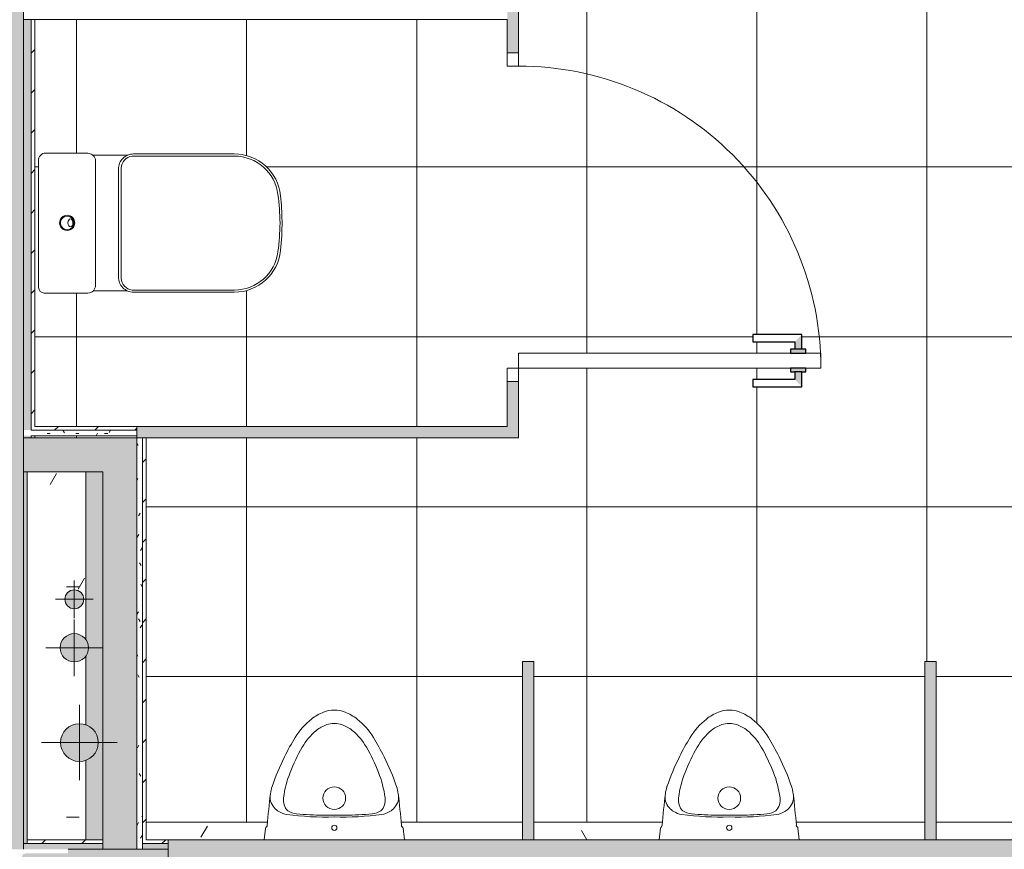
# Model space of a CAD drawing. Header units: millimetres. Extents: x 5980700 to 6194397, y -12939 to 2351883.
# Tile 336 of 587: x 6094251 to 6096857, y -8213 to -6016. Entities that reach past the tile are written whole.
import ezdxf

# ---------------------------------------------------------------- set-up
doc = ezdxf.new("R2010")
doc.units = ezdxf.units.MM
for name, color, linetype, lineweight in [('A-DETL-GENF', 92, 'Continuous', 50), ('A-DOOR', 31, 'Continuous', 9), ('A-DOOR-FRAM', 31, 'Continuous', 18), ('A-DOOR-OPNG', 31, 'Continuous', 9), ('A-FLOR', 192, 'Continuous', 18), ('A-FLOR-PATT', 8, 'Continuous', 18), ('A-GLAZ', 151, 'Continuous', 9), ('A-WALL', 113, 'Continuous', 18), ('A-WALL-PATT', 111, 'Continuous', 25), ('I-WALL', 2, 'Continuous', 18), ('P-PIPE', 3, 'Continuous', 9), ('P-PIPE-CNTR', 3, 'Continuous', 9), ('P-SANR-FIXT', 6, 'Continuous', 9)]:
    doc.layers.add(name, color=color, linetype=linetype, lineweight=lineweight)
pattern_1 = [(45, (0, 0), (-53.033, 53.033), [])]
pattern_2 = [(0, (0, 0), (101.6, 25.4), [8.382, -67.818, 8.382, -67.818, -406.4]), (0, (0, 0), (101.6, 25.4), [-152.4, 8.382, -144.018, 8.382, -67.818, -177.8]), (0, (0, 0), (101.6, 25.4), [-381, 8.382, -42.418, 8.382, -118.618]), (120, (38.1, 12.7), (-72.797045, 75.28818), [8.382, -67.818, 8.382, -67.818, -406.4]), (120, (38.1, 12.7), (-72.797045, 75.28818), [-152.4, 8.382, -144.018, 8.382, -67.818, -177.8]), (120, (38.1, 12.7), (-72.797045, 75.28818), [-381, 8.382, -42.418, 8.382, -118.618]), (240, (50.8, 63.5), (-28.802955, -100.68818), [8.382, -67.818, 8.382, -67.818, -406.4]), (240, (50.8, 63.5), (-28.802955, -100.68818), [-152.4, 8.382, -144.018, 8.382, -67.818, -177.8]), (240, (50.8, 63.5), (-28.802955, -100.68818), [-381, 8.382, -42.418, 8.382, -118.618])]

# ---------------------------------------------------------------- blocks, each defined once
blk = doc.blocks.new('deca_mictorio-com-sifao-integrado_mictorio-medio_m_713 - M_713_17_Branco-3882288-PLANTA DE CAIMENTO DE PISOS - 1 PAV_')
at = {"layer": 'P-SANR-FIXT', "color": 133, "lineweight": 5}
for p, q in [((2818.9, -7879.7), (2817.5, -7879.7)), ((2818.9, -7879.7), (2820.3, -7879.7)), ((2818.9, -8122.3), (2788.9, -8122.3)), ((2818.9, -8122.3), (2848.9, -8122.3)), ((2633.6, -8187.8), (2637.1, -8157.2)), ((3000.7, -8157.2), (3004.2, -8187.8))]:
    blk.add_line(p, q, dxfattribs=at)
for centre, radius in [((2818.9, -8077.3), 30), ((2818.9, -8155.8), 7)]:
    blk.add_circle(centre, radius, dxfattribs=at)
for centre, radius, start, end in [((2874.7, -8014.1), 186.7, 128.4373, 148.4945), ((2837.3, -7967), 126.6, 111.649, 128.4373), ((2817.3, -7916.6), 72.3, 88.7332, 111.649), ((2820.5, -7916.6), 72.3, 68.351, 91.2668), ((2800.5, -7967), 126.6, 51.5627, 68.351), ((2763.1, -8014.1), 186.7, 31.5055, 51.5627), ((2825.8, -7963.8), 85.4, 108.1158, 129.7), ((2817.5, -7938.3), 58.6, 90, 108.1158), ((2820.3, -7938.3), 58.6, 71.8842, 90), ((2811.9, -7963.8), 85.4, 50.3, 71.8842), ((3290.1, -8268.7), 674, 148.4945, 153.474), ((2874.6, -8022.5), 161.7, 129.7, 150.29), ((2763.2, -8022.5), 161.7, 29.71, 50.3), ((2347.6, -8268.7), 674, 26.526, 31.5055), ((3184.2, -8199.1), 518.2, 150.29, 158.5037), ((2453.6, -8199.1), 518.2, 21.4963, 29.71), ((3263.8, -8255.6), 644.6, 153.474, 161.0626), ((2374, -8255.6), 644.6, 18.9374, 26.526), ((2969.9, -8114.7), 287.9, 158.5037, 172.2964), ((2667.9, -8114.7), 287.9, 7.7036, 21.4963), ((2740.8, -8076.1), 91.6, 161.0626, 173.3937), ((2897, -8076.1), 91.6, 6.6063, 18.9374), ((5225.2, -8363.9), 2592.7, 173.3937, 175.2523), ((2690.6, -8074.2), 41.7, 168.0685, 222.3281), ((2727.8, -8082), 43.6, 172.2964, 197.8226), ((2910, -8082), 43.6, 342.1774, 7.7036), ((2947.2, -8074.2), 41.7, 317.6719, 11.9315), ((412.6, -8363.9), 2592.7, 4.7477, 6.6063), ((2706.3, -8059.9), 63, 222.3281, 237.2514), ((2723.3, -8083.4), 38.9, 197.8226, 224.392), ((2914.4, -8083.4), 38.9, 315.608, 342.1774), ((2931.5, -8059.9), 63, 302.7486, 317.6719), ((2699.8, -8070), 51, 237.2514, 262.4073), ((2797.3, -7338.5), 789, 262.4073, 271.5663), ((2723.8, -8067.6), 51.5, 236.7401, 264.2709), ((2788.9, -7418.7), 703.6, 264.2709, 270), ((2840.5, -7338.5), 789, 268.4337, 277.5927), ((2848.9, -7418.7), 703.6, 270, 275.7291), ((2914, -8067.6), 51.5, 275.7291, 303.2599), ((2938, -8070), 51, 277.5927, 302.7486), ((2642.5, -8157.8), 5.44, 127.3133, 173.5121), ((2635.7, -8148.8), 5.82, 307.3133, 355.2523), ((3002.1, -8148.8), 5.82, 184.7477, 232.6867), ((2995.3, -8157.8), 5.44, 6.4879, 52.6867)]:
    blk.add_arc(centre, radius, start, end, dxfattribs=at)
blk = doc.blocks.new('GR-LOU-DECA_BACIA PARA CAIXA ACOPLADA _L210 - P_210_Branco Gelo GE17-3090414-PLANTA DE CAIMENTO DE PISOS - 1 PAV_')
at = {"layer": 'P-SANR-FIXT', "color": 133, "lineweight": 5}
for p, q in [((2055.1, -4214.3), (2161.2, -4214.3)), ((2180.1, -4220), (2272.1, -4220)), ((2036.4, -4570), (2036.4, -4235)), ((2187.1, -4234.9), (2187.1, -4564.7)), ((2167, -4585), (2051.4, -4585)), ((2270.9, -4579.1), (2181.3, -4579.1))]:
    blk.add_line(p, q, dxfattribs=at)
for radius in [20, 18]:
    blk.add_circle((2112, -4399.2), radius, dxfattribs=at)
for centre, radius, start, end in [((2055.1, -4233.1), 18.8, 90, 186), ((2162.9, -4242.5), 28.3, 52.5363, 93.4637), ((2167.1, -4235.2), 20, 0.7307, 49.2693), ((2051.4, -4570), 15, 180, 270), ((2167.1, -4565), 20, 269.7098, 315.3566), ((2166.4, -4564.7), 20.6, 316.1041, 0)]:
    blk.add_arc(centre, radius, start, end, dxfattribs=at)
blk.add_ellipse((2120.6, -4399.2), major_axis=(0, 10.5), ratio=0.616161, dxfattribs=at)
blk = doc.blocks.new('Deca_Shared_Assento_P_210 - AP_215_Branco Gelo GE17-3090418-PLANTA DE CAIMENTO DE PISOS - 1 PAV_')
at = {"layer": 'P-SANR-FIXT', "color": 133, "lineweight": 5}
for p, q in [((2287.6, -4216.7), (2554.1, -4216.7)), ((2283.9, -4222.4), (2554.3, -4222.4)), ((2247.5, -4542.7), (2247.5, -4256.9)), ((2254.6, -4254), (2254.6, -4545.5)), ((2283.9, -4577.1), (2554.3, -4577.1)), ((2554.1, -4582.7), (2287.6, -4582.7))]:
    blk.add_line(p, q, dxfattribs=at)
for centre, radius, start, end in [((2287.5, -4256.7), 40, 89.8872, 180.1517), ((2554.4, -4339.7), 123, 5.8046, 90.118), ((2288.1, -4255.7), 33.6, 97.1899, 177.0351), ((2554, -4339.1), 116.7, 7.4549, 89.8323), ((2002, -4411.4), 673.4, 0.9873, 7.4549), ((1977.5, -4399.7), 703, 0.4219, 5.9145), ((2002, -4388.1), 673.4, 352.5451, 359.0127), ((1977.5, -4399.7), 703, 354.0839, 0.4219), ((2554.4, -4459.7), 123, 269.8735, 354.1863), ((2554, -4460.4), 116.7, 270.1677, 352.5451), ((2287.5, -4542.7), 40, 179.8882, 270.1523), ((2288.1, -4543.8), 33.6, 182.9649, 262.8101)]:
    blk.add_arc(centre, radius, start, end, dxfattribs=at)
blk = doc.blocks.new('FX-ESQ_PORTA_VENEZIANA-1FL_BANHEIROS1 - 80x160cm_82x163cm-1FL-ALU-3_0cmFolha_Maçaneta 01-V100-PLANTA DE CAIMENTO DE PISOS - 1 PAV_')
at = {"layer": 'A-DETL-GENF', "lineweight": 5}
for points in [[(-369, -765), (-330, -765), (-330, -775), (-320, -775), (-320, -735), (-330, -735), (-330, -746), (-350, -746)], [(-280, -774.5), (-280, -775), (-270, -775), (-270, -765), (-231, -765), (-250, -746), (-270, -746), (-270, -735), (-280, -735), (-280, -765)]]:
    blk.add_hatch(color=256, dxfattribs=at).paths.add_polyline_path(points)
at = {"layer": 'A-DETL-GENF', "color": 20, "lineweight": 30}
for p, q in [((-350, -635), (-369, -635)), ((-369, -635), (-369, -765)), ((-350, -746), (-350, -635)), ((-231, -635), (-250, -635)), ((-250, -635), (-250, -746)), ((-231, -765), (-231, -635)), ((-330, -746), (-350, -746)), ((-320, -735), (-330, -735)), ((-330, -735), (-330, -746)), ((-330, -765), (-330, -746)), ((-320, -775), (-320, -735)), ((-270, -735), (-280, -735)), ((-280, -735), (-280, -775)), ((-270, -746), (-270, -735)), ((-270, -765), (-270, -746)), ((-250, -746), (-270, -746)), ((-369, -765), (-330, -765)), ((-330, -765), (-330, -775)), ((-330, -775), (-320, -775)), ((-280, -775), (-270, -775)), ((-270, -765), (-231, -765)), ((-270, -775), (-270, -765))]:
    blk.add_line(p, q, dxfattribs=at)
at = {"layer": 'A-DETL-GENF', "lineweight": 5}
for p, q in [((-350, -635), (-369, -635)), ((-369, -635), (-369, -765)), ((-250, -635), (-250, -746)), ((-270, -735), (-280, -735)), ((-270, -746), (-270, -735)), ((-250, -746), (-270, -746)), ((-369, -765), (-330, -765)), ((-330, -765), (-330, -775)), ((-330, -775), (-320, -775))]:
    blk.add_line(p, q, dxfattribs=at)
at = {"layer": 'A-DOOR', "color": 250, "lineweight": 5}
for p, q in [((-320, -15), (-280, -15)), ((-320, -735), (-320, -15)), ((-280, -15), (-280, -735)), ((-320, -775), (-320, -735)), ((-280, -735), (-280, -775)), ((-320, -815), (-320, -775)), ((-280, -775), (-280, -815)), ((-280, -815), (-320, -815))]:
    blk.add_line(p, q, dxfattribs=at)
at = {"layer": 'A-DOOR', "lineweight": 5}
for p, q in [((-350, -746), (-350, -635)), ((-231, -635), (-250, -635)), ((-231, -765), (-231, -635)), ((-330, -746), (-350, -746)), ((-330, -735), (-330, -775)), ((-320, -735), (-330, -735)), ((-330, -735), (-330, -746)), ((-270, -735), (-270, -775)), ((-280, -775), (-270, -775)), ((-270, -775), (-270, -765)), ((-270, -765), (-231, -765))]:
    blk.add_line(p, q, dxfattribs=at)
at = {"layer": 'A-DOOR-FRAM', "color": 250, "lineweight": 5}
for p, q in [((-320, 15), (-355, 15)), ((-355, 15), (-355, -15)), ((-320, -15), (-320, 15)), ((515, 15), (480, 15)), ((480, 15), (480, -15)), ((515, -15), (515, 15)), ((-355, -15), (-320, -15)), ((480, -15), (515, -15))]:
    blk.add_line(p, q, dxfattribs=at)
at = {"layer": 'A-DOOR-OPNG', "color": 90, "lineweight": 5}
blk.add_arc((-320, -15), 800, 270, 0, dxfattribs=at)
blk = doc.blocks.new('CC_JANELA MAXIM-AR_4 FOLHAS VIDRO - 3_00 x 0_60-4044399-PLANTA DE CAIMENTO DE PISOS - 1 PAV_')
at = {"layer": 'A-GLAZ', "lineweight": 5}
blk.add_hatch(color=251, dxfattribs=at).paths.add_polyline_path([(-1500, 20), (1500, 20), (1500, 80), (-1500, 80), (-1500, 37)])
at = {"layer": 'A-GLAZ', "color": 90, "lineweight": 5}
for p, q in [((-1500, 20), (-1500, 80)), ((-1500, 80), (1500, 80))]:
    blk.add_line(p, q, dxfattribs=at)
blk = doc.blocks.new('BE-PMSa-MOD-ARQ-CONEXAODOFUTURO-EX-000-R_rvt-2-PLANTA DE CAIMENTO DE PISOS - 1 PAV_')
at = {"layer": 'A-FLOR-PATT', "lineweight": 5}
h = blk.add_hatch(dxfattribs=at)
h.set_pattern_fill('FP_2', color=135, style=0, pattern_type=2)
h.set_pattern_definition([(0, (0, 0), (812.8, 203.2), [33.528, -576.072, 33.528, -576.072, -3251.2]), (0, (0, 0), (812.8, 203.2), [-1219.2, 33.528, -1185.672, 33.528, -576.072, -1422.4]), (0, (0, 0), (812.8, 203.2), [-3048, 33.528, -372.872, 33.528, -982.472]), (120, (304.8, 101.6), (-582.3764, 602.3054), [33.528, -576.072, 33.528, -576.072, -3251.2]), (120, (304.8, 101.6), (-582.3764, 602.3054), [-1219.2, 33.528, -1185.672, 33.528, -576.072, -1422.4]), (120, (304.8, 101.6), (-582.3764, 602.3054), [-3048, 33.528, -372.872, 33.528, -982.472]), (240, (406.4, 508), (-230.4236, -805.5054), [33.528, -576.072, 33.528, -576.072, -3251.2]), (240, (406.4, 508), (-230.4236, -805.5054), [-1219.2, 33.528, -1185.672, 33.528, -576.072, -1422.4]), (240, (406.4, 508), (-230.4236, -805.5054), [-3048, 33.528, -372.872, 33.528, -982.472])])
h.paths.add_polyline_path([(8198.4, -8230.8), (8244.6, -8230.8), (8242.9, -8226.7), (8233.4, -8223.5), (8165.9, -8223.5), (8165.9, -8230.8), (8194.8, -8230.8)])
h.paths.add_polyline_path([(8258.1, -8230.8), (8296.8, -8230.8), (8296.8, -8223.5), (8267.4, -8223.5), (8259.9, -8226.7), (8258.4, -8230.3)])
h.paths.add_polyline_path([(8294.9, -8212.8), (8296.8, -8212.8), (8296.8, -8202.8), (8165.9, -8202.8), (8165.9, -8212.8), (8267.4, -8212.8)])
h.paths.add_polyline_path([(-1648.6, -8192.8), (-1636.1, -8192.8), (-1636.1, -8187.8), (-1668.6, -8187.8), (-1668.6, -8192.8), (-1648.6, -8192.8)])
h.paths.add_polyline_path([(5379, -8187.8), (5451.6, -8187.8), (5451.6, -8140.8), (5108.2, -8140.8), (5110.4, -8152.6), (5113.4, -8157.2), (5116.9, -8187.8), (5349, -8187.8)])
h.paths.add_polyline_path([(2553.5, -8187.8), (2633.6, -8187.8), (2637.4, -8156.7), (2641.5, -8149.3), (2641.2, -8140.8), (2321.4, -8140.8), (2321.4, -8187.8), (2459, -8187.8)])
h.paths.add_polyline_path([(3678.7, -8187.8), (3682.5, -8156.7), (3686.6, -8149.3), (3686.3, -8140.8), (3346.4, -8140.8), (3346.4, -8187.8), (3670.7, -8187.8)])
h.paths.add_polyline_path([(4746.3, -8187.8), (4750.1, -8156.7), (4754.2, -8149.3), (4753.9, -8140.8), (4411.6, -8140.8), (4411.6, -8187.8), (4738.3, -8187.8)])
h.paths.add_polyline_path([(2076.4, -8187.8), (2161.4, -8187.8), (2161.4, -7976.7), (2157.4, -7978.4), (2144.4, -7980.1), (2131.5, -7978.4), (2119.4, -7973.4), (2109.1, -7965.4), (2101.1, -7955.1), (2096.1, -7943), (2094.4, -7930.1), (2096.1, -7917.1), (2101.1, -7905.1), (2111.8, -7892.6), (2119.4, -7886.8), (2131.5, -7881.8), (2144.4, -7880.1), (2161.4, -7881.8), (2161.4, -7700.4), (2157.4, -7705.6), (2148.6, -7712), (2140.6, -7715.3), (2130.9, -7716.6), (2121.2, -7715.3), (2111.8, -7711.3), (2104.4, -7705.6), (2098.4, -7697.8), (2094.7, -7688.8), (2093.4, -7679.1), (2094.7, -7669.4), (2098.4, -7660.3), (2104.4, -7652.5), (2112.1, -7646.6), (2121.2, -7642.8), (2130.9, -7641.6), (2140.6, -7642.8), (2149.6, -7646.6), (2157.4, -7652.5), (2161.4, -7657.7), (2161.4, -7212.8), (2006.4, -7212.8), (2006.4, -8187.8)])
h.paths.add_polyline_path([(4381.6, -8187.8), (4381.6, -8140.8), (4040.6, -8140.8), (4042.8, -8152.6), (4045.8, -8157.2), (4049.3, -8187.8), (4320.1, -8187.8)])
h.paths.add_polyline_path([(3004.2, -8187.8), (3316.4, -8187.8), (3316.4, -8140.8), (2995.5, -8140.8), (2997.7, -8152.6), (3000.7, -8157.2)])
h.paths.add_polyline_path([(1896.4, -8187.8), (1896.4, -7212.8), (1746.4, -7212.8), (1746.4, -8187.8)])
h.paths.add_polyline_path([(1820.8, -7980.1), (1807.9, -7978.4), (1795.8, -7973.4), (1785.5, -7965.4), (1777.5, -7955.1), (1772.5, -7943), (1770.8, -7930.1), (1772.5, -7917.1), (1777.5, -7905.1), (1785.5, -7894.7), (1795.8, -7886.8), (1807.9, -7881.8), (1820.8, -7880.1), (1833.8, -7881.8), (1845.8, -7886.8), (1856.2, -7894.7), (1864.1, -7905.1), (1869.1, -7917.1), (1870.8, -7930.1), (1869.1, -7943), (1864.1, -7955.1), (1856.2, -7965.4), (1845.8, -7973.4), (1833.8, -7978.4)])
h.paths.add_polyline_path([(1817.6, -7757.2), (1811.1, -7756.3), (1805.1, -7753.8), (1799.9, -7749.8), (1795.9, -7744.7), (1793.4, -7738.6), (1792.6, -7732.2), (1793.4, -7725.7), (1795.9, -7719.7), (1799.9, -7714.5), (1805.1, -7710.5), (1811.1, -7708), (1817.6, -7707.2), (1824.1, -7708), (1830.1, -7710.5), (1835.3, -7714.5), (1839.2, -7719.7), (1841.7, -7725.7), (1842.6, -7732.2), (1841.7, -7738.6), (1839.2, -7744.7), (1835.3, -7749.8), (1830.1, -7753.8), (1824.1, -7756.3)])
h.paths.add_polyline_path([(2130.9, -7575.8), (2124.5, -7574.9), (2118.4, -7572.4), (2113.3, -7568.5), (2109.3, -7563.3), (2106.8, -7557.3), (2105.9, -7550.8), (2106.8, -7544.3), (2109.3, -7538.3), (2113.3, -7533.1), (2118.4, -7529.1), (2124.5, -7526.6), (2130.9, -7525.8), (2137.4, -7526.6), (2143.4, -7529.1), (2148.6, -7533.1), (2152.6, -7538.3), (2155.1, -7544.3), (2155.9, -7550.8), (2155.1, -7557.3), (2152.6, -7563.3), (2148.6, -7568.5), (2143.4, -7572.4), (2137.4, -7574.9)])
h.paths.add_polyline_path([(8108.4, -3795.3), (8113.4, -3795.3), (8113.4, -3738.2), (8098.4, -3738.2), (8098.4, -3795.3)])
h.paths.add_polyline_path([(-4316.6, -3775.8), (-4296.6, -3775.8), (-4296.6, -3648.5), (-4406.6, -3648.5), (-4406.6, -3637.8), (-4296.6, -3637.8), (-4296.6, -3627.8), (-4416.6, -3627.8), (-4416.6, -3775.8), (-4406.6, -3775.8)])
h.paths.add_polyline_path([(3921.1, -3730.8), (4026.4, -3730.8), (4025.6, -3553.3), (3876.4, -3553.3), (3876.4, -3730.8), (3897.8, -3730.8)])
h.paths.add_polyline_path([(-92.1, -3730.8), (26.4, -3730.8), (26.4, -3568.3), (-123.6, -3568.3), (-123.6, -3730.8), (-96.5, -3730.8)])
h.paths.add_polyline_path([(-43.8, -3669.7), (-56.7, -3668), (-70.6, -3661.6), (-79.1, -3655.1), (-87.1, -3644.7), (-92.1, -3632.7), (-93.8, -3619.7), (-92.1, -3606.8), (-87.1, -3594.7), (-79.1, -3584.4), (-68.8, -3576.4), (-56.7, -3571.4), (-43.8, -3569.7), (-30.8, -3571.4), (-18.8, -3576.4), (-8.4, -3584.4), (-0.5, -3594.7), (4.5, -3606.8), (6.2, -3619.7), (4.5, -3632.7), (-0.5, -3644.7), (-8.4, -3655.1), (-18.8, -3663), (-30.8, -3668)])
h.paths.add_polyline_path([(3946.1, -3669.7), (3933.1, -3668), (3919.3, -3661.6), (3910.7, -3655.1), (3902.8, -3644.7), (3897.8, -3632.7), (3896.1, -3619.7), (3897.8, -3606.8), (3902.8, -3594.7), (3910.7, -3584.4), (3921.1, -3576.4), (3933.1, -3571.4), (3946.1, -3569.7), (3959, -3571.4), (3971.1, -3576.4), (3981.4, -3584.4), (3989.4, -3594.7), (3994.4, -3606.8), (3996.1, -3619.7), (3994.4, -3632.7), (3989.4, -3644.7), (3981.4, -3655.1), (3971.1, -3663), (3959, -3668)])
h.paths.add_polyline_path([(-123.6, -3503.3), (26.4, -3503.3), (26.4, -3473.3), (-123.6, -3473.3)])
h.paths.add_polyline_path([(4026.4, -3488.3), (4025.6, -3473.3), (3876.4, -3473.3), (3876.4, -3488.3), (4025.6, -3488.3)])
h.paths.add_polyline_path([(-4301.6, -1968.8), (-4296.6, -1968.8), (-4296.6, -1958.8), (-4406.6, -1958.8), (-4406.5, -1948.1), (-4296.6, -1948.1), (-4296.6, -1925.8), (-4416.6, -1925.8), (-4416.6, -1968.8), (-4301.8, -1968.8)])
h.paths.add_polyline_path([(8168.4, -1900.8), (8168.4, -1770.8), (8165.9, -1770.8), (8165.9, -1900.8)])
h.paths.add_polyline_path([(-4419.1, -1895.8), (-4419.1, -1893.3), (-4421.6, -1893.3), (-4421.6, -1895.8), (-4419.1, -1895.8)])
h.paths.add_polyline_path([(-4263.9, 107.9), (-4263.6, 107.9), (-4263.8, 110.4), (-4266.1, 110.4), (-4266.1, 107.9)])
h.paths.add_polyline_path([(-1568.6, 115.4), (164.4, 115.4), (164.4, 134.2), (-1658.6, 134.2), (-1658.6, 115.4)])
h.paths.add_polyline_path([(-3335.2, 1809.2), (-3291.1, 1809.2), (-3291.1, 1833.6), (-3541.1, 1833.4), (-3541.1, 1809.2)])
h.paths.add_polyline_path([(4526.8, 4484.2), (4526.8, 4486.7), (4096.8, 4486.7), (4096.8, 4484.2), (4525.5, 4484.2)])
h = blk.add_hatch(dxfattribs=at)
h.set_pattern_fill('FP_146', color=71, style=0, pattern_type=2)
h.set_pattern_definition([(0, (9501.6, 1244.16), (0, 450), []), (90, (9501.6, 1244.16), (-450, 3e-14), [])])
h.paths.add_polyline_path([(2321.4, -8140.8), (2642.2, -8140.8), (2650.6, -8061.1), (2654.1, -8046.4), (2669.3, -8006.5), (2688.3, -7965.4), (2700.7, -7941.8), (2715.5, -7916.5), (2734.9, -7890.3), (2758.6, -7867.8), (2773.9, -7857.4), (2790.6, -7849.3), (2804.5, -7845.4), (2818.9, -7844.3), (2833.3, -7845.4), (2847.9, -7849.7), (2863.8, -7857.4), (2881.2, -7869.8), (2902.8, -7890.3), (2922.9, -7917.6), (2949.5, -7965.4), (2950.7, -7967.7), (2968.5, -8006.5), (2986.3, -8055.9), (2988, -8065.6), (2996.3, -8140.8), (3316.4, -8140.8), (3316.4, -7715.8), (3346.4, -7715.8), (3346.4, -8140.8), (3687.3, -8140.8), (3695.7, -8061.1), (3699.2, -8046.4), (3714.4, -8006.5), (3733.4, -7965.4), (3745.8, -7941.8), (3760.6, -7916.5), (3780, -7890.3), (3803.7, -7867.8), (3819, -7857.4), (3835.7, -7849.3), (3849.6, -7845.4), (3864, -7844.3), (3878.4, -7845.4), (3892.3, -7849.3), (3908.9, -7857.4), (3924.3, -7867.8), (3947.9, -7890.3), (3967.4, -7916.5), (3994.6, -7965.4), (3995.8, -7967.7), (4013.6, -8006.5), (4031.4, -8055.9), (4033.1, -8065.6), (4041.4, -8140.8), (4381.6, -8140.8), (4381.6, -7715.8), (4411.6, -7715.8), (4411.6, -8140.8), (4754.9, -8140.8), (4763.3, -8061.1), (4766.8, -8046.4), (4782, -8006.5), (4801, -7965.4), (4815.2, -7938.7), (4828.2, -7916.5), (4847.6, -7890.3), (4871.3, -7867.8), (4886.6, -7857.4), (4908.9, -7847.7), (4917.2, -7845.4), (4931.6, -7844.3), (4946, -7845.4), (4959.9, -7849.3), (4976.5, -7857.4), (4991.9, -7867.8), (5015.5, -7890.3), (5035, -7916.5), (5062.2, -7965.4), (5063.4, -7967.7), (5081.2, -8006.5), (5099, -8055.9), (5100.7, -8065.6), (5109, -8140.8), (5451.6, -8140.8), (5451.6, -6484.8), (5436.4, -6485.8), (5436.4, -6865.8), (4836.4, -6865.8), (4836.4, -4465.8), (5436.4, -4465.8), (5436.4, -4846.8), (5451.6, -4845.8), (5451.6, -1905.8), (5391.6, -1905.8), (5391.6, -1920.8), (5321.6, -1920.8), (5321.6, -1905.8), (5311.6, -1905.8), (5311.6, -2645.8), (5321.6, -2645.8), (5321.6, -2656.8), (5341.6, -2656.8), (5341.6, -2545.8), (5360.6, -2545.8), (5360.6, -2675.8), (5321.6, -2675.8), (5321.6, -2685.8), (5311.6, -2685.8), (5311.6, -2725.8), (5281.6, -2725.8), (5281.6, -2685.8), (5271.6, -2685.8), (5271.6, -2675.8), (5232.6, -2675.8), (5232.6, -2545.8), (5251.6, -2545.8), (5252.6, -2656.8), (5271.6, -2656.8), (5271.6, -2645.8), (5281.6, -2645.8), (5281.6, -1905.8), (4481.6, -1905.8), (4481.6, -1920.8), (4411.6, -1920.8), (4411.6, -1905.8), (4176.4, -1905.8), (4176.4, -3880.8), (3306.4, -3880.8), (3306.4, -3923.8), (3276.4, -3923.8), (3276.4, -3880.8), (2026.4, -3880.8), (2026.4, -4918.3), (3276.4, -4918.3), (3276.4, -4723.8), (3306.4, -4723.8), (3306.4, -5031.3), (3276.4, -5031.3), (3276.4, -4948.3), (2026.4, -4948.3), (2026.4, -5985.8), (3276.4, -5985.8), (3276.4, -5831.3), (3306.4, -5831.3), (3306.4, -6138.8), (3276.4, -6138.8), (3276.4, -6015.8), (2026.4, -6015.8), (2026.4, -7092.8), (3276.4, -7092.8), (3276.4, -6938.8), (3306.4, -6938.8), (3306.4, -7122.8), (2321.4, -7122.8), (2321.4, -8061.1)])
h.paths.add_polyline_path([(2135.4, -7122.8), (2296.4, -7122.8), (2296.4, -7117.8), (2026.4, -7117.8), (2026.4, -7122.8)])
h.paths.add_polyline_path([(4037.4, -6987.8), (3926.4, -6987.8), (3926.4, -6968.8), (4037.4, -6967.8), (4037.4, -6948.8), (4026.4, -6948.8), (4026.4, -6938.8), (3306.4, -6938.8), (3306.4, -6898.8), (4026.4, -6898.8), (4026.4, -6888.8), (4037.4, -6888.8), (4037.4, -6868.8), (3926.4, -6868.8), (3926.4, -6849.8), (4056.4, -6849.8), (4056.4, -6888.8), (4066.4, -6888.8), (4066.4, -6898.8), (4106.4, -6898.8), (4106.4, -6938.8), (4066.4, -6938.8), (4066.4, -6948.8), (4056.4, -6948.8), (4056.4, -6987.8)])
h.paths.add_polyline_path([(2051.4, -6739.7), (2043.9, -6737.7), (2039.9, -6733.8), (2036.9, -6728.7), (2036.4, -6724.8), (2036.5, -6385.3), (2037.6, -6380.9), (2042.7, -6373.6), (2050.6, -6369.5), (2055.1, -6369), (2167.9, -6369.4), (2174.3, -6371.4), (2181.3, -6374.8), (2272.1, -6374.8), (2278.6, -6372.5), (2287.6, -6371.5), (2563.6, -6372.6), (2584, -6375.1), (2612.1, -6385.9), (2636.7, -6403.1), (2656.5, -6425.9), (2670.6, -6455.1), (2676.7, -6482), (2679.4, -6515.6), (2680.2, -6561.8), (2679.7, -6588.2), (2676.5, -6628.2), (2670.1, -6656.3), (2656.4, -6683.1), (2636.7, -6705.9), (2612.1, -6723.1), (2584, -6733.9), (2553.5, -6737.5), (2278.7, -6736.5), (2270.2, -6733.8), (2180.1, -6734.8), (2174.7, -6738.2), (2167, -6739.7)])
h.paths.add_polyline_path([(5174.5, -6710), (5175.1, -6709.9), (5174.7, -6709.9)])
h.paths.add_polyline_path([(5211, -6693.1), (5212.5, -6692.4), (5211.9, -6692.4)])
h.paths.add_polyline_path([(5244, -6665.7), (5246.8, -6663.4), (5245.9, -6663.4)])
h.paths.add_polyline_path([(5272, -6629.7), (5276.1, -6624.1), (5274.9, -6624.1), (5273.6, -6626.5)])
h.paths.add_polyline_path([(4979.2, -6586.7), (4967.7, -6550.9), (4974.3, -6576.4), (4978, -6584.1)])
h.paths.add_polyline_path([(5293.6, -6586.7), (5298.4, -6576.4), (5305.1, -6550.9), (5296.9, -6576.4)])
h.paths.add_polyline_path([(5308.2, -6538.8), (5312.4, -6522.6), (5312.4, -6511.3), (5310.7, -6522.6)])
h.paths.add_polyline_path([(4964.5, -6538.8), (4958.4, -6500), (4960.3, -6522.6)])
h.paths.add_polyline_path([(4957.4, -6487.4), (4957.4, -6444.3), (4955.6, -6465.8)])
h.paths.add_polyline_path([(5449.1, -6446.8), (5451.6, -6445.8), (5451.6, -5684.8), (5436.4, -5685.8), (5436.4, -6446.8), (5442.8, -6446.8)])
h.paths.add_polyline_path([(5314.5, -6434.1), (5312.4, -6409), (5308.2, -6392.9), (5312.4, -6420.4)])
h.paths.add_polyline_path([(4958.2, -6434.1), (4964.5, -6392.9), (4960.3, -6409)])
h.paths.add_polyline_path([(5305.1, -6380.8), (5298.4, -6355.3), (5293.6, -6345), (5298.4, -6360.1)])
h.paths.add_polyline_path([(4967.7, -6380.8), (4979.2, -6345), (4974.3, -6355.3)])
h.paths.add_polyline_path([(5286.5, -6329.9), (5276.1, -6307.6), (5274.9, -6307.6), (5276.1, -6309.9)])
h.paths.add_polyline_path([(5174.5, -5910), (5175.1, -5909.9), (5174.7, -5909.9)])
h.paths.add_polyline_path([(5211, -5893.1), (5212.5, -5892.4), (5211.9, -5892.4)])
h.paths.add_polyline_path([(3926.4, -5880.3), (3926.4, -5861.3), (4037.4, -5860.3), (4037.4, -5841.3), (4026.4, -5841.3), (4025.6, -5831.3), (3306.4, -5831.3), (3306.4, -5791.3), (4026.4, -5791.3), (4026.4, -5781.3), (4037.4, -5781.3), (4037.4, -5761.3), (3926.4, -5761.3), (3926.4, -5742.3), (4056.4, -5742.3), (4056.4, -5781.3), (4066.4, -5781.3), (4066.4, -5791.3), (4106.4, -5791.3), (4106.4, -5831.3), (4066.4, -5831.3), (4066.4, -5841.3), (4056.4, -5841.3), (4056.4, -5880.3), (4025.6, -5880.3)])
h.paths.add_polyline_path([(5244, -5865.7), (5248.3, -5861.4), (5245.9, -5863.4)])
h.paths.add_polyline_path([(5272, -5829.7), (5276.1, -5824.1), (5274.9, -5824.1)])
h.paths.add_polyline_path([(4979.2, -5786.7), (4967.7, -5750.9), (4974.3, -5776.4)])
h.paths.add_polyline_path([(5293.6, -5786.7), (5298.4, -5776.4), (5305.1, -5750.9), (5296.9, -5776.4)])
h.paths.add_polyline_path([(4964.5, -5738.8), (4958.2, -5697.5), (4960.3, -5722.6)])
h.paths.add_polyline_path([(5308.2, -5738.8), (5312.4, -5722.6), (5312.4, -5711.3), (5310.7, -5722.6)])
h.paths.add_polyline_path([(4957.4, -5687.4), (4957.4, -5644.3), (4955.9, -5670.1)])
h.paths.add_polyline_path([(2161.2, -5652.4), (2050.6, -5651.9), (2042.7, -5647.8), (2037.6, -5640.5), (2036.4, -5631.6), (2036.9, -5292.8), (2040.8, -5286.1), (2047.5, -5282.2), (2051.4, -5281.7), (2167, -5281.7), (2174.7, -5283.2), (2181.3, -5287.6), (2271.2, -5287.5), (2278.7, -5284.9), (2287.6, -5283.9), (2554.1, -5283.9), (2584.2, -5287.6), (2612.1, -5298.3), (2639.8, -5319.1), (2658.4, -5342.1), (2670.1, -5365.1), (2676.8, -5395.3), (2679.7, -5433.2), (2680.2, -5480.2), (2679.4, -5505.8), (2676.5, -5540.6), (2670.1, -5568.7), (2656.5, -5595.6), (2636.7, -5618.3), (2612.1, -5635.6), (2581.2, -5646.7), (2553.5, -5649.9), (2278.6, -5648.9), (2270.2, -5646.7), (2180.1, -5646.7), (2174.3, -5650.1), (2167.9, -5652)])
h.paths.add_polyline_path([(5315.4, -5646.8), (5315.6, -5646.2), (5315.4, -5646.2)])
h.paths.add_polyline_path([(5451.6, -5643.7), (5451.6, -5643.7), (5442.6, -5643.7)])
h.paths.add_polyline_path([(5436.4, -5646.8), (5451.6, -5645.8), (5451.6, -4884.8), (5436.4, -4885.8), (5436.4, -5646.2)])
h.paths.add_polyline_path([(5314.5, -5634.1), (5312.4, -5609), (5308.2, -5592.9), (5312.7, -5622.3)])
h.paths.add_polyline_path([(4958.2, -5634.1), (4964.5, -5592.9), (4960.3, -5609)])
h.paths.add_polyline_path([(5305.1, -5580.8), (5298.4, -5555.3), (5293.6, -5545), (5298.4, -5560.1)])
h.paths.add_polyline_path([(4967.7, -5580.8), (4979.2, -5545), (4974.3, -5555.3)])
h.paths.add_polyline_path([(5286.5, -5529.9), (5276.1, -5507.6), (5274.9, -5507.6), (5276.1, -5509.9)])
h.paths.add_polyline_path([(5174.5, -5110), (5175.1, -5109.9), (5174.7, -5109.9)])
h.paths.add_polyline_path([(5211, -5093.1), (5212.5, -5092.4), (5211.9, -5092.4)])
h.paths.add_polyline_path([(5244, -5065.7), (5246.8, -5063.4), (5245.9, -5063.4)])
h.paths.add_polyline_path([(5272, -5029.7), (5276.1, -5024.1), (5274.9, -5024.1)])
h.paths.add_polyline_path([(4979.2, -4986.7), (4967.7, -4950.9), (4974.3, -4976.4)])
h.paths.add_polyline_path([(5293.6, -4986.7), (5298.4, -4976.4), (5305.1, -4950.9), (5296.9, -4976.4)])
h.paths.add_polyline_path([(5308.2, -4938.8), (5312.4, -4922.6), (5312.4, -4911.3), (5310.7, -4922.6)])
h.paths.add_polyline_path([(4964.5, -4938.8), (4958.8, -4905), (4960.3, -4922.6)])
h.paths.add_polyline_path([(4957.4, -4887.4), (4957.4, -4844.3), (4955.6, -4865.8)])
h.paths.add_polyline_path([(5315.4, -4846.8), (5315.6, -4846.2), (5315.4, -4846.2)])
h.paths.add_polyline_path([(5314.5, -4834.1), (5312.4, -4809), (5308.2, -4792.9), (5312.4, -4820.4)])
h.paths.add_polyline_path([(4958.2, -4834.1), (4964.5, -4792.9), (4960.3, -4809)])
h.paths.add_polyline_path([(5305.1, -4780.8), (5298.4, -4755.3), (5293.6, -4745), (5298.4, -4760.1)])
h.paths.add_polyline_path([(4967.7, -4780.8), (4979.2, -4745), (4974.3, -4755.3)])
h.paths.add_polyline_path([(4056.4, -4772.8), (3926.4, -4772.8), (3926.4, -4753.8), (4037.4, -4752.8), (4037.4, -4733.8), (4026.4, -4733.8), (4026.4, -4723.8), (3306.4, -4723.8), (3306.4, -4683.8), (4026.4, -4683.8), (4026.4, -4673.8), (4037.4, -4673.8), (4037.4, -4653.8), (3926.4, -4653.8), (3926.4, -4634.8), (4056.4, -4634.8), (4056.4, -4673.8), (4066.4, -4673.8), (4066.4, -4683.8), (4106.4, -4683.8), (4106.4, -4723.8), (4066.4, -4723.8), (4066.4, -4733.8), (4056.4, -4733.8), (4056.4, -4753.8)])
h.paths.add_polyline_path([(5286.5, -4729.9), (5276.1, -4707.6), (5274.9, -4707.6), (5278.1, -4713.7)])
h.paths.add_polyline_path([(2167, -4585), (2047.5, -4584.5), (2040.8, -4580.6), (2036.9, -4573.9), (2036.4, -4570), (2036.5, -4230.5), (2037.6, -4226.2), (2042.7, -4218.9), (2050.6, -4214.8), (2055.1, -4214.3), (2167.9, -4214.6), (2174.3, -4216.6), (2181.3, -4220), (2272.1, -4220), (2278.6, -4217.7), (2287.6, -4216.7), (2563.6, -4217.9), (2584, -4220.4), (2612.1, -4231.1), (2636.7, -4248.4), (2656.5, -4271.1), (2670.6, -4300.4), (2677, -4331.1), (2679.4, -4360.9), (2680.2, -4407), (2679.7, -4433.4), (2676.5, -4473.4), (2670.1, -4501.5), (2656.4, -4528.4), (2636.7, -4551.1), (2612.1, -4568.4), (2584, -4579.1), (2553.5, -4582.7), (2278.7, -4581.8), (2270.2, -4579.1), (2180.1, -4580), (2174.7, -4583.5)])
at = {"layer": 'A-WALL'}
h = blk.add_hatch(color=10, dxfattribs=at)
h.paths.add_polyline_path([(3276.4, -7122.8), (3306.4, -7122.8), (3306.4, -6973.8), (3276.4, -6973.8), (3276.4, -7092.8)])
h.paths.add_polyline_path([(3306.4, -6103.8), (3306.4, -5866.3), (3276.4, -5866.3), (3276.4, -6103.8)])
h.paths.add_polyline_path([(3276.4, -4996.3), (3306.4, -4996.3), (3306.4, -4758.8), (3276.4, -4758.8), (3276.4, -4948.3)])
h.paths.add_polyline_path([(3306.4, -3888.8), (3306.4, -3850.8), (3276.4, -3850.8), (3276.4, -3888.8)])
for color, points in [(10, [(2311.4, -7122.8), (3276.4, -7122.8), (3276.4, -7092.8), (2296.4, -7092.8), (2296.4, -7122.8)]), (253, [(1998.1, -8197.8), (2006.4, -8197.8), (2006.4, -7212.8), (1996.4, -7212.8), (1996.4, -8197.8)]), (10, [(3346.4, -8187.8), (3346.4, -7715.8), (3316.4, -7715.8), (3316.4, -8187.8)]), (10, [(4411.6, -8187.8), (4411.6, -7715.8), (4381.6, -7715.8), (4381.6, -8187.8)])]:
    blk.add_hatch(color=color, dxfattribs=at).paths.add_polyline_path(points)
at = {"layer": 'A-WALL', "lineweight": 5}
h = blk.add_hatch(color=9, dxfattribs=at)
h.paths.add_polyline_path([(5481.6, -8212.8), (5481.6, -8197.8), (5379, -8197.8), (5379, -8212.8), (5461.6, -8212.8)])
h.paths.add_polyline_path([(2002.4, -8212.8), (2206.4, -8212.8), (2206.4, -8197.8), (1996.4, -8197.8), (1996.4, -8212.8)])
h.paths.add_polyline_path([(2311.4, -8212.8), (2379, -8211.8), (2379, -8197.8), (2311.4, -8197.8)])
at = {"layer": 'A-WALL-PATT', "lineweight": 5}
for points in [[(1996.4, -7122.8), (1996.1, -3850.8), (1906.4, -3850.8), (1906.4, -7122.8), (1996, -7122.8)], [(1996.4, -8212.8), (1996.4, -7122.8), (1906.4, -7122.8), (1906.4, -8212.8), (1986.4, -8212.8)]]:
    blk.add_hatch(color=57, dxfattribs=at).paths.add_polyline_path(points)
h = blk.add_hatch(dxfattribs=at)
h.set_pattern_fill('FP_15', color=135, style=0, pattern_type=2)
h.set_pattern_definition(pattern_2)
h.paths.add_polyline_path([(2016.4, -7122.8), (2016.4, -7117.8), (1996.4, -7117.8), (1996.4, -7122.8), (2013.1, -7122.8)])
h.paths.add_polyline_path([(2016.4, -7102.8), (2016.1, -6015.8), (1996.4, -6015.8), (1996.4, -7102.8)])
h.paths.add_polyline_path([(2015.9, -5985.8), (2016.4, -5985.8), (2016.4, -4948.3), (1996.4, -4948.3), (1996.4, -5985.8)])
h.paths.add_polyline_path([(2006, -4918.3), (2016.4, -4918.3), (2016.4, -3870.8), (1996.4, -3870.8), (1996.4, -4918.3)])
h = blk.add_hatch(dxfattribs=at)
h.set_pattern_fill('FP_14', color=252, style=0, pattern_type=2)
h.set_pattern_definition(pattern_1)
h.paths.add_polyline_path([(2026.4, -7122.8), (2026.3, -7117.8), (2016.4, -7117.8), (2016.4, -7122.8)])
h.paths.add_polyline_path([(2026.4, -7102.8), (2026.4, -6015.8), (2016.4, -6015.8), (2016.4, -7102.8), (2026.2, -7102.8)])
h.paths.add_polyline_path([(2026.4, -5985.8), (2026.4, -4948.3), (2016.4, -4948.3), (2016.4, -5985.8)])
h.paths.add_polyline_path([(2026.4, -4918.3), (2026.4, -3880.8), (2016.4, -3880.9), (2016.4, -4918.3)])
h = blk.add_hatch(dxfattribs=at)
h.set_pattern_fill('FP_15', color=135, style=0, pattern_type=2)
h.set_pattern_definition(pattern_2)
h.paths.add_polyline_path([(2259, -7117.8), (2296.4, -7117.8), (2296.4, -7102.8), (1996.4, -7102.8), (1996.4, -7117.8), (2249.3, -7117.8)])
h = blk.add_hatch(dxfattribs=at)
h.set_pattern_fill('FP_14', color=252, style=0, pattern_type=2)
h.set_pattern_definition(pattern_1)
h.paths.add_polyline_path([(2026.4, -7102.8), (2296.4, -7102.8), (2296.4, -7092.8), (2026.4, -7092.8)])
at = {"layer": 'A-WALL-PATT', "lineweight": 18}
for points in [[(2006.4, -7212.8), (2206.4, -7212.8), (2206.4, -7122.8), (1996.4, -7122.8), (1996.4, -7212.8)], [(2206.4, -8212.8), (2296.4, -8212.8), (2296.4, -7122.8), (2206.4, -7122.8), (2206.4, -8197.8)]]:
    blk.add_hatch(color=7, dxfattribs=at).paths.add_polyline_path(points)
at = {"layer": 'A-WALL-PATT', "lineweight": 5}
h = blk.add_hatch(dxfattribs=at)
h.set_pattern_fill('FP_15', color=135, style=0, pattern_type=2)
h.set_pattern_definition(pattern_2)
h.paths.add_polyline_path([(2296.4, -8212.8), (2311.4, -8212.8), (2311.4, -7122.8), (2296.4, -7122.8), (2296.4, -8197.8)])
h = blk.add_hatch(dxfattribs=at)
h.set_pattern_fill('FP_14', color=252, style=0, pattern_type=2)
h.set_pattern_definition(pattern_1)
h.paths.add_polyline_path([(2321.4, -8187.8), (2321.4, -7122.8), (2311.4, -7122.8), (2311.4, -8187.8)])
h = blk.add_hatch(dxfattribs=at)
h.set_pattern_fill('FP_14', color=252, style=0, pattern_type=2)
h.set_pattern_definition(pattern_1)
h.paths.add_polyline_path([(5451.6, -8197.8), (5461.6, -8197.8), (5461.6, -8187.8), (5379, -8188.5), (5379, -8197.8)])
h.paths.add_polyline_path([(2076.4, -8197.8), (2206.4, -8197.8), (2206.4, -8187.8), (2006.4, -8187.8), (2006.4, -8197.8)])
h.paths.add_polyline_path([(2350.6, -8197.8), (2379, -8197.8), (2379, -8187.8), (2311.4, -8187.8), (2311.4, -8197.8), (2321.4, -8197.8)])
h = blk.add_hatch(color=57, dxfattribs=at)
h.paths.add_polyline_path([(2076.4, -8302.8), (2379, -8302.8), (2379, -8212.8), (2114.4, -8212.8), (2114.4, -8223.5), (2002.4, -8223.5), (1994.8, -8226.7), (1991.7, -8234.2), (1991.7, -8302.8), (2062.3, -8302.8)])
h.paths.add_polyline_path([(5497.8, -8302.8), (5526.6, -8302.8), (5526.5, -8212.8), (5379, -8212.8), (5379, -8302.8)])
at = {"layer": 'A-FLOR', "color": 250, "lineweight": 5}
for p, q in [((2321.4, -8140.8), (2642.2, -8140.8)), ((2995.5, -8140.8), (3316.4, -8140.8)), ((3346.4, -8140.8), (3687.3, -8140.8)), ((4040.6, -8140.8), (4381.6, -8140.8)), ((4411.6, -8140.8), (4754.9, -8140.8))]:
    blk.add_line(p, q, dxfattribs=at)
at = {"layer": 'A-WALL', "color": 130, "lineweight": 9}
for p, q in [((3306.4, -6103.8), (3306.4, -5866.3)), ((2026.4, -6015.8), (3276.4, -6015.8)), ((3276.4, -6015.8), (3276.4, -6103.8)), ((3276.4, -6973.8), (3276.4, -7092.8)), ((3306.4, -7122.8), (3306.4, -6973.8)), ((2321.4, -7092.8), (2026.4, -7092.8)), ((3276.4, -7092.8), (2321.4, -7092.8)), ((2026.4, -7117.8), (2296.4, -7117.8)), ((2296.4, -7117.8), (2296.4, -7122.8)), ((2321.4, -8187.8), (2321.4, -7122.8)), ((2321.4, -7122.8), (3276.4, -7122.8)), ((3276.4, -7122.8), (3306.4, -7122.8)), ((2006.4, -8187.8), (2006.4, -7212.8)), ((3346.4, -7715.8), (3316.4, -7715.8)), ((3316.4, -7715.8), (3316.4, -8187.8)), ((3346.4, -8187.8), (3346.4, -7715.8)), ((4411.6, -7715.8), (4381.6, -7715.8)), ((4381.6, -7715.8), (4381.6, -8187.8)), ((4411.6, -8187.8), (4411.6, -7715.8)), ((2206.4, -8187.8), (2006.4, -8187.8)), ((2379, -8187.8), (2321.4, -8187.8))]:
    blk.add_line(p, q, dxfattribs=at)
at = {"layer": 'A-WALL', "color": 90, "lineweight": 5}
for p, q in [((1996.4, -6015.8), (1996.4, -5985.8)), ((1996.4, -6015.8), (1996.4, -5985.8)), ((1996.4, -6015.8), (2016.4, -6015.8)), ((1996.4, -6015.8), (1996.4, -7102.8)), ((2016.4, -6015.8), (2026.4, -6015.8)), ((2016.4, -6015.8), (2016.4, -7102.8)), ((1996.4, -7117.8), (1996.4, -7102.8)), ((1996.4, -7117.8), (1996.4, -7102.8)), ((2016.4, -7102.8), (2026.4, -7102.8)), ((2296.4, -7102.8), (2026.4, -7102.8)), ((2296.4, -7102.8), (2296.4, -7092.8)), ((2296.4, -7117.8), (2296.4, -7102.8)), ((1996.4, -7117.8), (1996.4, -7122.8)), ((1996.4, -7122.8), (1996.4, -7212.8)), ((1996.4, -7212.8), (1996.4, -7122.8)), ((2016.4, -7117.8), (2026.4, -7117.8)), ((2016.4, -7117.8), (2016.4, -7122.8)), ((2296.4, -8187.8), (2296.4, -7122.8)), ((2296.4, -7122.8), (2296.4, -8187.8)), ((2311.4, -7122.8), (2296.4, -7122.8)), ((2311.4, -8187.8), (2311.4, -7122.8)), ((2321.4, -7122.8), (2311.4, -7122.8)), ((1996.4, -7212.8), (1996.4, -8187.8)), ((1996.4, -7212.8), (2006.4, -7212.8)), ((1996.4, -8197.8), (1996.4, -8187.8)), ((2006.4, -8197.8), (1996.4, -8197.8)), ((1996.4, -8212.8), (1996.4, -8197.8)), ((1996.4, -8197.8), (2006.4, -8197.8)), ((2006.4, -8197.8), (2006.4, -8187.8)), ((2006.4, -8197.8), (2206.4, -8197.8)), ((2206.4, -8197.8), (2206.4, -8187.8)), ((2206.4, -8187.8), (2206.4, -8197.8)), ((2206.4, -8212.8), (2206.4, -8197.8)), ((2206.4, -8197.8), (2206.4, -8212.8)), ((2296.4, -8197.8), (2296.4, -8187.8)), ((2296.4, -8187.8), (2296.4, -8212.8)), ((2296.4, -8212.8), (2296.4, -8197.8)), ((2311.4, -8187.8), (2311.4, -8197.8)), ((2311.4, -8197.8), (2311.4, -8187.8)), ((2311.4, -8197.8), (2379, -8197.8)), ((2311.4, -8197.8), (2311.4, -8212.8)), ((2311.4, -8212.8), (2311.4, -8197.8)), ((2114.4, -8212.8), (2206.4, -8212.8)), ((2296.4, -8212.8), (2206.4, -8212.8)), ((2206.4, -8212.8), (2296.4, -8212.8)), ((2311.4, -8212.8), (2296.4, -8212.8)), ((2296.4, -8212.8), (2311.4, -8212.8)), ((2311.4, -8212.8), (2379, -8212.8))]:
    blk.add_line(p, q, dxfattribs=at)
at = {"layer": 'I-WALL', "color": 130, "lineweight": 9}
for p, q in [((2026.4, -7092.8), (2026.4, -6015.8)), ((2206.4, -7122.8), (2006.4, -7122.8)), ((2006.4, -7122.8), (2026.4, -7122.8)), ((2026.4, -7122.8), (2026.4, -7117.8)), ((2296.4, -7122.8), (2206.4, -7122.8)), ((2006.4, -7212.8), (2206.4, -7212.8)), ((2206.4, -7212.8), (2206.4, -8187.8))]:
    blk.add_line(p, q, dxfattribs=at)
at = {"layer": 'I-WALL', "color": 250, "lineweight": 5}
blk.add_line((1996.4, -7122.8), (2006.4, -7122.8), dxfattribs=at)
at = {"layer": 'A-DOOR', "color": 250, "lineweight": 5, "rotation": 90.0000000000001}
blk.add_blockref('FX-ESQ_PORTA_VENEZIANA-1FL_BANHEIROS1 - 80x160cm_82x163cm-1FL-ALU-3_0cmFolha_Maçaneta 01-V100-PLANTA DE CAIMENTO DE PISOS - 1 PAV_', (3291.4, -6618.8), dxfattribs=at)
at = {"layer": 'A-GLAZ', "color": 250, "lineweight": 5}
blk.add_blockref('CC_JANELA MAXIM-AR_4 FOLHAS VIDRO - 3_00 x 0_60-4044399-PLANTA DE CAIMENTO DE PISOS - 1 PAV_', (3879, -8267.8), dxfattribs=at)
at = {"layer": 'P-SANR-FIXT', "color": 250, "lineweight": 5}
for name, p in [('GR-LOU-DECA_BACIA PARA CAIXA ACOPLADA _L210 - P_210_Branco Gelo GE17-3090414-PLANTA DE CAIMENTO DE PISOS - 1 PAV_', (0, -2154.7)), ('Deca_Shared_Assento_P_210 - AP_215_Branco Gelo GE17-3090418-PLANTA DE CAIMENTO DE PISOS - 1 PAV_', (0, -2154.7)), ('deca_mictorio-com-sifao-integrado_mictorio-medio_m_713 - M_713_17_Branco-3882288-PLANTA DE CAIMENTO DE PISOS - 1 PAV_', (0, 0)), ('deca_mictorio-com-sifao-integrado_mictorio-medio_m_713 - M_713_17_Branco-3882288-PLANTA DE CAIMENTO DE PISOS - 1 PAV_', (1045.1, 0))]:
    blk.add_blockref(name, p, dxfattribs=at)
blk = doc.blocks.new('BE-PMSa-MOD-ESG-CONEXAODOFUTURO-EX-000-R_rvt-2-PLANTA DE CAIMENTO DE PISOS - 1 PAV_')
at = {"layer": 'P-PIPE'}
for points in [[(2130.9, -7575.8), (2137.4, -7574.9), (2143.4, -7572.4), (2148.6, -7568.5), (2152.6, -7563.3), (2155.1, -7557.3), (2155.9, -7550.8), (2155.1, -7544.3), (2152.6, -7538.3), (2148.6, -7533.1), (2143.4, -7529.1), (2137.4, -7526.6), (2130.9, -7525.8), (2124.5, -7526.6), (2118.4, -7529.1), (2113.3, -7533.1), (2109.3, -7538.3), (2106.8, -7544.3), (2105.9, -7550.8), (2106.8, -7557.3), (2109.3, -7563.3), (2113.3, -7568.5), (2118.4, -7572.4), (2124.5, -7574.9)], [(2130.9, -7716.6), (2140.6, -7715.3), (2149.6, -7711.5), (2157.4, -7705.6), (2163.4, -7697.8), (2167.1, -7688.8), (2168.3, -7678.5), (2167.1, -7669.4), (2161.4, -7657.7), (2157.4, -7652.5), (2149.6, -7646.6), (2140.6, -7642.8), (2130.9, -7641.6), (2121.2, -7642.8), (2111.8, -7646.8), (2104.4, -7652.5), (2098.4, -7660.3), (2094.7, -7669.4), (2093.4, -7679.1), (2094.7, -7688.8), (2098.4, -7697.8), (2104.4, -7705.6), (2112.1, -7711.5), (2121.2, -7715.3)], [(2144.4, -7980.1), (2161.4, -7976.7), (2169.4, -7973.4), (2179.8, -7965.4), (2187.7, -7955.1), (2192.7, -7943), (2194.4, -7930.1), (2192.7, -7917.1), (2185.4, -7902.1), (2179.8, -7894.7), (2169.4, -7886.8), (2157.4, -7881.8), (2144.4, -7880.1), (2131.5, -7881.8), (2119.4, -7886.8), (2109.1, -7894.7), (2101.1, -7905.1), (2096.1, -7917.1), (2094.4, -7930.1), (2096.1, -7943), (2101.1, -7955.1), (2111.8, -7967.5), (2119.4, -7973.4), (2131.5, -7978.4)]]:
    blk.add_hatch(color=55, dxfattribs=at).paths.add_polyline_path(points)
at = {"layer": 'P-PIPE', "color": 81}
for centre, radius, start, end in [((2130.9, -7550.8), 25, 0, 180), ((2130.9, -7550.8), 25, 180, 0), ((2130.9, -7679.1), 37.5, 0, 180), ((2130.9, -7679.1), 37.5, 180, 0), ((2144.4, -7930.1), 50, 0, 180), ((2144.4, -7930.1), 50, 180, 0)]:
    blk.add_arc(centre, radius, start, end, dxfattribs=at)
at = {"layer": 'P-PIPE-CNTR', "color": 53}
for p, q in [((2130.9, -7600.8), (2130.9, -7500.8)), ((2080.9, -7550.8), (2180.9, -7550.8)), ((2130.9, -7754.1), (2130.9, -7604.1)), ((2055.9, -7679.1), (2205.9, -7679.1)), ((2144.4, -8030.1), (2144.4, -7830.1)), ((2044.4, -7930.1), (2244.4, -7930.1))]:
    blk.add_line(p, q, dxfattribs=at)

msp = doc.modelspace()

# ---------------------------------------------------------------- hatches: boundary and pattern name
at = {"layer": 'A-WALL', "lineweight": 5}
msp.add_hatch(color=256, dxfattribs=at).paths.add_polyline_path([(6094471.3, -8187.8), (6094471.3, -7212.8), (6094426.3, -7212.8), (6094426.3, -7657.7), (6094428.3, -7660.3), (6094432.1, -7669.4), (6094433.4, -7679.1), (6094432.1, -7688.8), (6094426.3, -7705.6), (6094426.3, -7883.4), (6094434.4, -7886.8), (6094444.7, -7894.7), (6094452.7, -7905.1), (6094457.7, -7917.6), (6094459.4, -7930.1), (6094457.7, -7943), (6094450.4, -7958.1), (6094444.7, -7965.4), (6094434.4, -7973.4), (6094426.3, -7976.7), (6094426.3, -8187.8)])

# ---------------------------------------------------------------- linework, layer by layer
at = {"layer": 'A-WALL'}
for p, q in [((6094426.3, -7657.7), (6094426.3, -7212.8)), ((6094426.3, -7883.4), (6094426.3, -7700.4)), ((6094426.3, -8187.8), (6094426.3, -7976.7))]:
    msp.add_line(p, q, dxfattribs=at)

# ---------------------------------------------------------------- block references
at = {"color": 50, "lineweight": 5}
for name in ['BE-PMSa-MOD-ARQ-CONEXAODOFUTURO-EX-000-R_rvt-2-PLANTA DE CAIMENTO DE PISOS - 1 PAV_', 'BE-PMSa-MOD-ESG-CONEXAODOFUTURO-EX-000-R_rvt-2-PLANTA DE CAIMENTO DE PISOS - 1 PAV_']:
    msp.add_blockref(name, (6092265, 0), dxfattribs=at)

doc.saveas('drawing.dxf')
